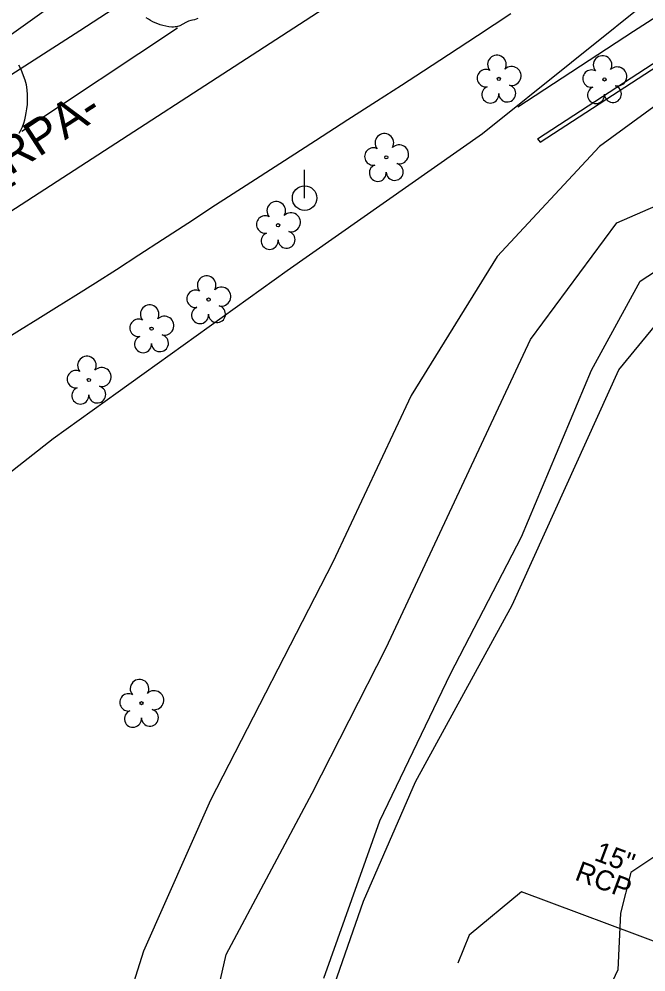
# Model space of a CAD drawing. Extents: x 2100323 to 2109811, y 740376 to 749755.
# Drawn here: x 2106447.7 to 2106572.8, y 745077.1 to 745267.4 of the extents above; entities that cross this region are included whole.
import ezdxf

# ---------------------------------------------------------------- set-up
doc = ezdxf.new("R2010")
doc.units = 0
for name, color, linetype in [('Exist Horizontal Alignment', 7, 'Continuous'), ('Exist Horizontal Alignment Direction Label', 7, 'Continuous'), ('Exist Hydro Jurisdictional Stream or Body of Water', 7, 'Continuous'), ('Exist Roads Change in Surface', 7, 'Continuous'), ('Exist Roads EOP', 7, 'Continuous'), ('Exist Structure Minor Head and End Wall', 7, 'Continuous'), ('Exist Structure Minor Pipes RCP 15 Inch', 7, 'Continuous'), ('Exist Structure Minor Pipes RCP 15 Inch Leader', 7, 'Continuous'), ('Exist Structure Minor Pipes RCP 15 Inch Text', 7, 'Continuous'), ('Exist Utilities Gas UG Line SUE LOS B', 7, 'Continuous'), ('Exist Utilities Power Pole CELL', 7, 'Continuous'), ('Exist Utilities Water UG Line SUE LOS B', 7, 'Continuous'), ('Exist Vegetation Hedge Row', 7, 'Continuous'), ('Exist Vegetation Tree CELL', 7, 'Continuous'), ('Exist Vegetation Woods Line', 7, 'Continuous')]:
    doc.layers.add(name, color=color, linetype=linetype)

msp = doc.modelspace()

# ---------------------------------------------------------------- linework, layer by layer
at = {"layer": 'Exist Horizontal Alignment'}
msp.add_line((2106688.12, 745385.81), (2106212.04, 745077.45), dxfattribs=at)
at = {"layer": 'Exist Hydro Jurisdictional Stream or Body of Water'}
for points in [[(2106508.49, 745075.9), (2106519.68, 745107.28), (2106533.82, 745136.66), (2106547.96, 745164), (2106561.97, 745197.25), (2106571.67, 745215.06), (2106590.24, 745227.13), (2106609.21, 745240.38), (2106620.49, 745253.82), (2106619.84, 745255.14), (2106626.85, 745260.59), (2106638.78, 745269.71), (2106640.23, 745270.1)], [(2106463.33, 744911.49), (2106470.62, 744939.18), (2106471.16, 744967.71), (2106472.78, 745001.63), (2106478.04, 745028.18), (2106482.88, 745053.59), (2106489.04, 745080.65), (2106506.16, 745112.83), (2106520.98, 745141.84), (2106534.62, 745170.97), (2106549.75, 745203.39), (2106567.04, 745226.66), (2106574.83, 745230.12), (2106586.52, 745236.9), (2106599.08, 745249.86), (2106609.11, 745255.42), (2106618.23, 745258.97)]]:
    msp.add_lwpolyline(points, dxfattribs=at)
at = {"layer": 'Exist Roads Change in Surface'}
msp.add_lwpolyline([(2106448.25, 745244.99), (2106479.31, 745265.61)], dxfattribs=at)
at = {"layer": 'Exist Roads EOP'}
for points in [[(2106545.86, 745268.39), (2106539.21, 745264.03), (2106533.39, 745260.22), (2106528.39, 745256.96), (2106524, 745254.13), (2106519.05, 745250.94), (2106513.32, 745247.25), (2106506.82, 745243.06), (2106499.72, 745238.49), (2106493.02, 745234.16), (2106486.89, 745230.19), (2106481.33, 745226.56), (2106476.31, 745223.27), (2106471.59, 745220.21), (2106467.14, 745217.34), (2106462.95, 745214.67), (2106459, 745212.19), (2106455.17, 745209.79), (2106451.42, 745207.46), (2106447.78, 745205.2), (2106444.21, 745203)], [(2106483.36, 745267.47), (2106483.01, 745267.33), (2106482.67, 745267.23), (2106482.32, 745267.18), (2106481.94, 745267.1), (2106481.49, 745266.93), (2106480.97, 745266.69), (2106480.38, 745266.36), (2106479.75, 745266.04), (2106479.12, 745265.85), (2106478.8, 745265.79), (2106478.48, 745265.77), (2106478.17, 745265.77), (2106477.54, 745265.85), (2106476.94, 745265.96), (2106476.37, 745266.09), (2106475.84, 745266.24), (2106475.35, 745266.4), (2106474.87, 745266.59), (2106474.39, 745266.81), (2106473.93, 745267.06), (2106473.48, 745267.34), (2106473.03, 745267.62)], [(2106447.66, 745244.61), (2106447.97, 745245.09), (2106448.36, 745245.87), (2106448.63, 745246.57), (2106448.82, 745247.25), (2106448.98, 745247.94), (2106449.1, 745248.66), (2106449.22, 745249.44), (2106449.32, 745250.31), (2106449.38, 745251.24), (2106449.37, 745252.22), (2106449.3, 745253.24), (2106449.13, 745254.22), (2106448.88, 745255.16), (2106448.58, 745256.02), (2106448.3, 745256.76), (2106448.01, 745257.41), (2106447.61, 745258.14)]]:
    msp.add_lwpolyline(points, dxfattribs=at)
at = {"layer": 'Exist Structure Minor Head and End Wall'}
for points in [[(2106547.23, 745249.87), (2106570.37, 745264.97), (2106593.97, 745280.21), (2106622.93, 745299.25), (2106646.25, 745314.32), (2106650.79, 745316.45), (2106656.39, 745315.09), (2106660.06, 745309.61), (2106658.07, 745302.51)], [(2106551.19, 745243.45), (2106581.35, 745263.08), (2106609.98, 745281.8)], [(2106551.19, 745243.45), (2106551.7, 745242.78), (2106581.74, 745262.29)]]:
    msp.add_lwpolyline(points, dxfattribs=at)
at = {"layer": 'Exist Structure Minor Pipes RCP 15 Inch'}
msp.add_line((2106584.58, 745079.41), (2106548, 745093.13), dxfattribs=at)
at = {"layer": 'Exist Structure Minor Pipes RCP 15 Inch Leader'}
msp.add_lwpolyline([(2106548, 745093.13), (2106537.51, 745084.48), (2106535.25, 745078.92)], dxfattribs=at)
at = {"layer": 'Exist Utilities Gas UG Line SUE LOS B'}
msp.add_lwpolyline([(2106342.95, 745186.84), (2106389.84, 745217.77), (2106408.57, 745237.56), (2106429.72, 745252.66), (2106456.68, 745271.95), (2106487.17, 745290.26), (2106528.71, 745314.93), (2106554, 745329.21), (2106602.89, 745362.94), (2106638.18, 745388.17), (2106648.46, 745400.4), (2106672.51, 745423.48), (2106700.12, 745454.53), (2106717.91, 745480.12), (2106744.05, 745525.73), (2106760.41, 745567.94), (2106768.35, 745594.66), (2106781.96, 745613.47)], dxfattribs=at)
at = {"layer": 'Exist Utilities Power Pole CELL'}
for q in [(2106504.68, 745237.25), (2106504.68, 745231.63)]:
    msp.add_line((2106504.68, 745231.63), q, dxfattribs=at)
msp.add_circle((2106504.68, 745231.63), 2.45, dxfattribs=at)
at = {"layer": 'Exist Utilities Water UG Line SUE LOS B'}
msp.add_lwpolyline([(2105839.26, 745212.22), (2105963.52, 745139.85), (2106008.66, 745115.39), (2106056.91, 745091.69), (2106079.71, 745081.9), (2106097.94, 745073.6), (2106121.15, 745072.15), (2106144.1, 745073.8), (2106163.65, 745077.78), (2106184.06, 745087.66), (2106216.6, 745107), (2106267.54, 745141.12), (2106367.62, 745205.95), (2106459.78, 745265.11), (2106530.86, 745311.37), (2106553.71, 745327.27), (2106560.91, 745331.13), (2106561.64, 745331.6), (2106621.85, 745370.8), (2106656.27, 745392.43), (2106683.33, 745412.89), (2106701.73, 745409.05)], dxfattribs=at)
at = {"layer": 'Exist Vegetation Hedge Row'}
msp.add_lwpolyline([(2106346.3, 745056.54), (2106343.59, 745087), (2106352.02, 745100.17), (2106369.43, 745117.07), (2106398.92, 745139.48), (2106419.47, 745156.18), (2106454.48, 745183.61), (2106501.22, 745217.15), (2106540.21, 745244.55), (2106575.73, 745273.08), (2106588.84, 745276.69), (2106597.03, 745274.11), (2106598.28, 745267.26), (2106563.55, 745241.94), (2106543.11, 745219.99), (2106525.94, 745192.24), (2106510.33, 745158.94), (2106485.86, 745111.46), (2106472.51, 745081.32), (2106461.92, 745047.74)], dxfattribs=at)
at = {"layer": 'Exist Vegetation Tree CELL'}
for p, q in [((2106543.45, 745255.42), (2106543.45, 745255.42)), ((2106564.55, 745255.32), (2106564.55, 745255.32)), ((2106520.99, 745239.77), (2106520.99, 745239.77)), ((2106499.39, 745226.21), (2106499.39, 745226.21)), ((2106485.5, 745211.38), (2106485.5, 745211.38)), ((2106474.12, 745205.57), (2106474.12, 745205.57)), ((2106461.6, 745195.32), (2106461.6, 745195.32)), ((2106472.11, 745130.8), (2106472.11, 745130.8))]:
    msp.add_line(p, q, dxfattribs=at)
for centre in [(2106543.45, 745255.42), (2106564.55, 745255.32), (2106520.99, 745239.77), (2106499.39, 745226.21), (2106485.5, 745211.38), (2106474.12, 745205.57), (2106461.6, 745195.32), (2106472.11, 745130.8)]:
    msp.add_circle(centre, 0.326, dxfattribs=at)
for centre, radius, start, end in [((2106543.07, 745258.3), 1.86, 330.1651, 219.7134), ((2106564.16, 745258.2), 1.86, 330.1651, 219.7134), ((2106540.85, 745255.58), 1.73, 62.6636, 279.3457), ((2106546, 745256.01), 1.9, 257.1011, 134.1999), ((2106561.94, 745255.48), 1.73, 62.6636, 279.3457), ((2106567.1, 745255.91), 1.9, 257.1011, 134.1999), ((2106541.75, 745252.3), 1.69, 111.5671, 6.231), ((2106545.12, 745252.52), 1.7, 181.2822, 74.56), ((2106562.84, 745252.2), 1.69, 111.5671, 6.231), ((2106566.22, 745252.42), 1.7, 181.2822, 74.56), ((2106520.61, 745242.65), 1.86, 330.1651, 219.7134), ((2106518.39, 745239.93), 1.73, 62.6636, 279.3457), ((2106523.54, 745240.36), 1.9, 257.1011, 134.1999), ((2106519.29, 745236.65), 1.69, 111.5671, 6.231), ((2106522.67, 745236.87), 1.7, 181.2822, 74.56), ((2106499.01, 745229.09), 1.86, 330.1651, 219.7134), ((2106501.94, 745226.8), 1.9, 257.1011, 134.1999), ((2106496.79, 745226.37), 1.73, 62.6636, 279.3457), ((2106497.69, 745223.09), 1.69, 111.5671, 6.231), ((2106501.07, 745223.31), 1.7, 181.2822, 74.56), ((2106485.12, 745214.25), 1.86, 330.1651, 219.7134), ((2106482.9, 745211.53), 1.73, 62.6636, 279.3457), ((2106488.05, 745211.96), 1.9, 257.1011, 134.1999), ((2106473.74, 745208.44), 1.86, 330.1651, 219.7134), ((2106483.8, 745208.26), 1.69, 111.5671, 6.231), ((2106487.18, 745208.48), 1.7, 181.2822, 74.56), ((2106471.52, 745205.72), 1.73, 62.6636, 279.3457), ((2106476.67, 745206.16), 1.9, 257.1011, 134.1999), ((2106472.42, 745202.45), 1.69, 111.5671, 6.231), ((2106475.8, 745202.67), 1.7, 181.2822, 74.56), ((2106461.21, 745198.2), 1.86, 330.1651, 219.7134), ((2106458.99, 745195.48), 1.73, 62.6636, 279.3457), ((2106464.15, 745195.91), 1.9, 257.1011, 134.1999), ((2106459.89, 745192.2), 1.69, 111.5671, 6.231), ((2106463.27, 745192.42), 1.7, 181.2822, 74.56), ((2106471.72, 745133.68), 1.86, 330.1651, 219.7134), ((2106474.65, 745131.39), 1.9, 257.1011, 134.1999), ((2106469.5, 745130.96), 1.73, 62.6636, 279.3457), ((2106473.78, 745127.9), 1.7, 181.2822, 74.56), ((2106470.4, 745127.68), 1.69, 111.5671, 6.231)]:
    msp.add_arc(centre, radius, start, end, dxfattribs=at)
at = {"layer": 'Exist Vegetation Woods Line'}
for points in [[(2106502.31, 745050.75), (2106516.41, 745091.27), (2106526.83, 745115.08), (2106546.14, 745150.34), (2106567.44, 745197.33), (2106582.47, 745215.65)], [(2106583.41, 745106.02), (2106569.81, 745097.02), (2106567.77, 745088.85), (2106567.2, 745077.58), (2106562.9, 745068.38)]]:
    msp.add_lwpolyline(points, dxfattribs=at)

# ---------------------------------------------------------------- texts
at = {"layer": 'Exist Horizontal Alignment Direction Label'}
msp.add_text('-EY8_RPA-', height=7, rotation=32.9308, dxfattribs=at).set_placement((2106424.06, 745221.92))
at = {"layer": 'Exist Structure Minor Pipes RCP 15 Inch Text'}
for s, p in [('15" ', (2106562.27, 745099.53)), ('RCP', (2106558.42, 745095.62))]:
    msp.add_text(s, height=4, rotation=339.4395, dxfattribs=at).set_placement(p)

doc.saveas('drawing.dxf')
